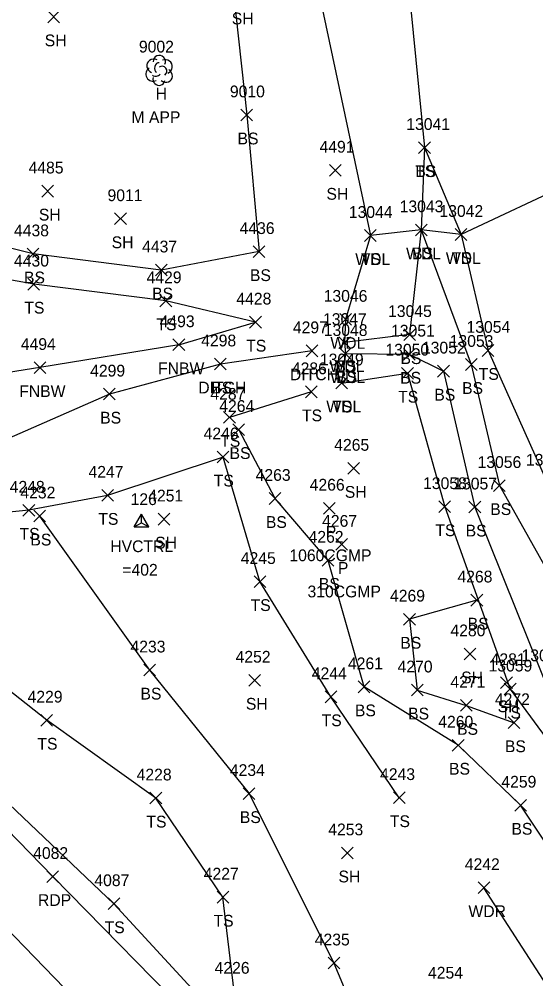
# Model space of a CAD drawing. Extents: x 1482574 to 1485769, y 580696 to 595649.
# Drawn here: x 1483701.6 to 1483789.5, y 583429.1 to 583592.2 of the extents above; entities that cross this region are included whole.
import ezdxf

# ---------------------------------------------------------------- set-up
doc = ezdxf.new("R2010")
doc.units = 0
for name, color, linetype in [('C_A', 7, 'Continuous'), ('C_C', 7, 'Continuous'), ('C_I', 7, 'Continuous'), ('CPSM', 7, 'Continuous'), ('D_A', 7, 'Continuous'), ('D_C', 7, 'Continuous'), ('D_I', 7, 'Continuous'), ('D_TIC', 7, 'Continuous'), ('DD', 7, 'Continuous'), ('L_A', 7, 'Continuous'), ('L_C', 7, 'Continuous'), ('L_I', 7, 'Continuous'), ('L_TIC', 7, 'Continuous'), ('LAWA', 7, 'Continuous'), ('LELB', 7, 'Continuous'), ('LFNC', 7, 'Continuous'), ('LTD', 7, 'Continuous'), ('P_A', 7, 'Continuous'), ('P_I', 7, 'Continuous'), ('P_TIC', 7, 'Continuous'), ('PET', 7, 'Continuous'), ('PRC', 7, 'Continuous')]:
    doc.layers.add(name, color=color, linetype=linetype)

msp = doc.modelspace()

# ---------------------------------------------------------------- linework, layer by layer
at = {"layer": 'CPSM'}
for p, q in [((1483721.14, 583505.88), (1483722.39, 583508.05)), ((1483723.64, 583505.88), (1483722.39, 583508.05)), ((1483722.39, 583506.6), (1483722.39, 583508.05)), ((1483721.14, 583505.88), (1483722.39, 583506.6)), ((1483722.39, 583506.6), (1483722.39, 583506.6)), ((1483722.39, 583506.6), (1483723.64, 583505.88)), ((1483721.14, 583505.88), (1483723.64, 583505.88))]:
    msp.add_line(p, q, dxfattribs=at)
at = {"layer": 'D_TIC'}
for points in [[(1483750.4, 583534.82), (1483752.4, 583536.82)], [(1483752.4, 583534.82), (1483750.4, 583536.82)], [(1483734.81, 583532.58), (1483736.81, 583534.58)], [(1483736.81, 583532.58), (1483734.81, 583534.58)], [(1483753.36, 583508.06), (1483755.36, 583510.06)], [(1483755.36, 583508.06), (1483753.36, 583510.06)], [(1483755.42, 583501.91), (1483757.42, 583503.91)], [(1483757.42, 583501.91), (1483755.42, 583503.91)]]:
    msp.add_lwpolyline(points, dxfattribs=at)
at = {"layer": 'DD'}
msp.add_lwpolyline([(1483751.4, 583535.82), (1483735.81, 583533.58)], dxfattribs=at)
at = {"layer": 'L_TIC'}
for points in [[(1483706.45, 583591.61), (1483708.45, 583593.61)], [(1483708.45, 583591.61), (1483706.45, 583593.61)], [(1483739.29, 583574.93), (1483741.29, 583576.93)], [(1483741.29, 583574.93), (1483739.29, 583576.93)], [(1483769.53, 583569.38), (1483771.53, 583571.38)], [(1483771.53, 583569.38), (1483769.53, 583571.38)], [(1483769.53, 583569.38), (1483771.53, 583571.38)], [(1483771.53, 583569.38), (1483769.53, 583571.38)], [(1483754.37, 583565.52), (1483756.37, 583567.52)], [(1483756.37, 583565.52), (1483754.37, 583567.52)], [(1483705.45, 583561.98), (1483707.45, 583563.98)], [(1483707.45, 583561.98), (1483705.45, 583563.98)], [(1483717.83, 583557.28), (1483719.83, 583559.28)], [(1483719.83, 583557.28), (1483717.83, 583559.28)], [(1483768.97, 583555.39), (1483770.97, 583557.39)], [(1483770.97, 583555.39), (1483768.97, 583557.39)], [(1483768.97, 583555.39), (1483770.97, 583557.39)], [(1483770.97, 583555.39), (1483768.97, 583557.39)], [(1483768.97, 583555.39), (1483770.97, 583557.39)], [(1483770.97, 583555.39), (1483768.97, 583557.39)], [(1483760.33, 583554.43), (1483762.33, 583556.43)], [(1483762.33, 583554.43), (1483760.33, 583556.43)], [(1483760.33, 583554.43), (1483762.33, 583556.43)], [(1483762.33, 583554.43), (1483760.33, 583556.43)], [(1483775.74, 583554.6), (1483777.74, 583556.6)], [(1483777.74, 583554.6), (1483775.74, 583556.6)], [(1483775.74, 583554.6), (1483777.74, 583556.6)], [(1483777.74, 583554.6), (1483775.74, 583556.6)], [(1483702.97, 583551.3), (1483704.96, 583553.3)], [(1483704.96, 583551.3), (1483702.97, 583553.3)], [(1483741.4, 583551.69), (1483743.4, 583553.69)], [(1483743.4, 583551.69), (1483741.4, 583553.69)], [(1483724.76, 583548.57), (1483726.76, 583550.56)], [(1483726.76, 583548.57), (1483724.76, 583550.56)], [(1483703.06, 583546.16), (1483705.06, 583548.16)], [(1483705.06, 583546.16), (1483703.06, 583548.16)], [(1483725.53, 583543.33), (1483727.53, 583545.33)], [(1483727.53, 583543.33), (1483725.53, 583545.33)], [(1483740.79, 583539.7), (1483742.79, 583541.7)], [(1483742.79, 583539.7), (1483740.79, 583541.7)], [(1483756.1, 583540.17), (1483758.1, 583542.17)], [(1483758.1, 583540.17), (1483756.1, 583542.17)], [(1483767, 583537.58), (1483769, 583539.58)], [(1483769, 583537.58), (1483767, 583539.58)], [(1483727.74, 583535.86), (1483729.74, 583537.85)], [(1483729.74, 583535.86), (1483727.74, 583537.85)], [(1483755.94, 583536.22), (1483757.94, 583538.22)], [(1483757.94, 583536.22), (1483755.94, 583538.22)], [(1483755.94, 583536.22), (1483757.94, 583538.22)], [(1483757.94, 583536.22), (1483755.94, 583538.22)], [(1483756.07, 583534.35), (1483758.07, 583536.35)], [(1483758.07, 583534.35), (1483756.07, 583536.35)], [(1483756.07, 583534.35), (1483758.07, 583536.35)], [(1483758.07, 583534.35), (1483756.07, 583536.35)], [(1483766.94, 583534.25), (1483768.94, 583536.25)], [(1483768.94, 583534.25), (1483766.94, 583536.25)], [(1483780.34, 583534.89), (1483782.34, 583536.89)], [(1483782.34, 583534.89), (1483780.34, 583536.89)], [(1483734.81, 583532.58), (1483736.81, 583534.58)], [(1483736.81, 583532.58), (1483734.81, 583534.58)], [(1483777.48, 583532.5), (1483779.48, 583534.5)], [(1483779.48, 583532.5), (1483777.48, 583534.5)], [(1483704.13, 583531.97), (1483706.13, 583533.97)], [(1483706.13, 583531.97), (1483704.13, 583533.97)], [(1483766.64, 583531.02), (1483768.64, 583533.02)], [(1483768.64, 583531.02), (1483766.64, 583533.02)], [(1483772.76, 583531.37), (1483774.76, 583533.37)], [(1483774.76, 583531.37), (1483772.76, 583533.37)], [(1483755.42, 583529.35), (1483757.42, 583531.35)], [(1483757.42, 583529.35), (1483755.42, 583531.35)], [(1483755.42, 583529.35), (1483757.42, 583531.35)], [(1483757.42, 583529.35), (1483755.42, 583531.35)], [(1483715.93, 583527.47), (1483717.93, 583529.46)], [(1483717.93, 583527.47), (1483715.93, 583529.46)], [(1483750.28, 583527.85), (1483752.28, 583529.85)], [(1483752.28, 583527.85), (1483750.28, 583529.85)], [(1483736.37, 583523.51), (1483738.37, 583525.51)], [(1483738.37, 583523.51), (1483736.37, 583525.51)], [(1483737.93, 583521.45), (1483739.93, 583523.44)], [(1483739.93, 583521.45), (1483737.93, 583523.44)], [(1483735.27, 583516.77), (1483737.27, 583518.77)], [(1483737.27, 583516.77), (1483735.27, 583518.77)], [(1483757.48, 583514.84), (1483759.48, 583516.84)], [(1483759.48, 583514.84), (1483757.48, 583516.84)], [(1483782.27, 583511.91), (1483784.27, 583513.91)], [(1483784.27, 583511.91), (1483782.27, 583513.91)], [(1483715.64, 583510.25), (1483717.64, 583512.25)], [(1483717.64, 583510.25), (1483715.64, 583512.25)], [(1483744.11, 583509.72), (1483746.11, 583511.72)], [(1483746.11, 583509.72), (1483744.11, 583511.72)], [(1483702.24, 583507.72), (1483704.24, 583509.71)], [(1483704.24, 583507.72), (1483702.24, 583509.71)], [(1483772.96, 583508.32), (1483774.96, 583510.32)], [(1483774.96, 583508.32), (1483772.96, 583510.32)], [(1483778.09, 583508.26), (1483780.09, 583510.26)], [(1483780.09, 583508.26), (1483778.09, 583510.26)], [(1483704.06, 583506.73), (1483706.06, 583508.73)], [(1483706.06, 583506.73), (1483704.06, 583508.73)], [(1483725.23, 583506.21), (1483727.23, 583508.21)], [(1483727.23, 583506.21), (1483725.23, 583508.21)], [(1483753.12, 583499.2), (1483755.12, 583501.2)], [(1483755.12, 583499.2), (1483753.12, 583501.2)], [(1483741.54, 583495.59), (1483743.54, 583497.59)], [(1483743.54, 583495.59), (1483741.54, 583497.59)], [(1483778.43, 583492.44), (1483780.43, 583494.44)], [(1483780.43, 583492.44), (1483778.43, 583494.44)], [(1483766.97, 583489.19), (1483768.97, 583491.19)], [(1483768.97, 583489.19), (1483766.97, 583491.19)], [(1483777.28, 583483.29), (1483779.28, 583485.29)], [(1483779.28, 583483.29), (1483777.28, 583485.29)], [(1483722.78, 583480.54), (1483724.78, 583482.54)], [(1483724.78, 583480.54), (1483722.78, 583482.54)], [(1483740.66, 583478.81), (1483742.66, 583480.81)], [(1483742.66, 583478.81), (1483740.66, 583480.81)], [(1483783.47, 583478.39), (1483785.47, 583480.39)], [(1483785.47, 583478.39), (1483783.47, 583480.39)], [(1483759.25, 583477.69), (1483761.25, 583479.69)], [(1483761.25, 583477.69), (1483759.25, 583479.69)], [(1483768.3, 583477.15), (1483770.3, 583479.15)], [(1483770.3, 583477.15), (1483768.3, 583479.15)], [(1483784.1, 583477.31), (1483786.1, 583479.31)], [(1483786.1, 583477.31), (1483784.1, 583479.31)], [(1483753.62, 583476), (1483755.62, 583478)], [(1483755.62, 583476), (1483753.62, 583478)], [(1483776.63, 583474.54), (1483778.63, 583476.54)], [(1483778.63, 583474.54), (1483776.63, 583476.54)], [(1483705.29, 583472.02), (1483707.28, 583474.02)], [(1483707.28, 583472.02), (1483705.29, 583474.02)], [(1483784.76, 583471.59), (1483786.76, 583473.59)], [(1483786.76, 583471.59), (1483784.76, 583473.59)], [(1483775.26, 583467.77), (1483777.26, 583469.77)], [(1483777.26, 583467.77), (1483775.26, 583469.77)], [(1483723.83, 583458.78), (1483725.83, 583460.78)], [(1483725.83, 583458.78), (1483723.83, 583460.78)], [(1483739.68, 583459.54), (1483741.68, 583461.54)], [(1483741.68, 583459.54), (1483739.68, 583461.54)], [(1483765.23, 583458.85), (1483767.23, 583460.85)], [(1483767.23, 583458.85), (1483765.23, 583460.85)], [(1483785.87, 583457.56), (1483787.87, 583459.56)], [(1483787.87, 583457.56), (1483785.87, 583459.56)], [(1483756.42, 583449.45), (1483758.42, 583451.45)], [(1483758.42, 583449.45), (1483756.42, 583451.45)], [(1483779.64, 583443.54), (1483781.64, 583445.54)], [(1483781.64, 583443.54), (1483779.64, 583445.54)], [(1483716.72, 583440.81), (1483718.72, 583442.81)], [(1483718.72, 583440.81), (1483716.72, 583442.81)], [(1483735.24, 583441.93), (1483737.23, 583443.93)], [(1483737.23, 583441.93), (1483735.24, 583443.93)], [(1483754.12, 583430.73), (1483756.12, 583432.73)], [(1483756.12, 583430.73), (1483754.12, 583432.73)]]:
    msp.add_lwpolyline(points, dxfattribs=at)
at = {"layer": 'LAWA'}
for points in [[(1483803.2, 583735.12), (1483810.98, 583709.52), (1483815.23, 583662.36), (1483813.44, 583650.62), (1483816.73, 583621.06), (1483814.28, 583572.48), (1483796.1, 583564.66), (1483776.74, 583555.6), (1483769.97, 583556.39), (1483761.33, 583555.43), (1483757.1, 583541.17), (1483756.94, 583537.22), (1483757.07, 583535.35), (1483756.42, 583530.35)], [(1484017, 583127.07), (1483992.32, 583151.64), (1483986.75, 583162.55), (1483967.23, 583184.52), (1483961.14, 583191.5), (1483958.58, 583194.81), (1483938.8, 583221.92), (1483921.75, 583233.27), (1483898.52, 583261.31), (1483880.67, 583282.01), (1483878.22, 583292.39), (1483867.31, 583307.12), (1483858.51, 583327.08), (1483839.59, 583353.88), (1483824.82, 583372.64), (1483793.64, 583424.35), (1483780.64, 583444.54)]]:
    msp.add_lwpolyline(points, dxfattribs=at)
at = {"layer": 'LELB'}
for points in [[(1483742.4, 583552.69), (1483725.76, 583549.56), (1483703.96, 583552.3), (1483679.28, 583558.48), (1483660.93, 583576.64), (1483637.15, 583596.46), (1483615.07, 583609.81), (1483602.78, 583616.94), (1483607.94, 583643.09), (1483616.8, 583658.52), (1483628.11, 583655.29), (1483633.82, 583672.03), (1483624.29, 583682.77), (1483626.37, 583696.2), (1483621.21, 583717.98), (1483597.21, 583736.66), (1483595.87, 583748.89), (1483596.51, 583775.53), (1483606.42, 583791.46), (1483628.46, 583809.01), (1483643.23, 583813.61)], [(1483742.89, 583708.95), (1483735.14, 583683.69), (1483734.65, 583640.15), (1483736.57, 583610.15), (1483740.29, 583575.93)], [(1483746.67, 583680.56), (1483749.87, 583642.65), (1483751.07, 583603.73), (1483761.33, 583555.43)], [(1483746.67, 583680.56), (1483762.72, 583646.2), (1483767.11, 583604.86), (1483770.53, 583570.38), (1483769.97, 583556.39), (1483768, 583538.58), (1483756.94, 583537.22)], [(1483741.79, 583540.7), (1483726.53, 583544.33), (1483704.06, 583547.16), (1483680.39, 583551.44), (1483644.49, 583569.09), (1483629.94, 583586.02), (1483612.61, 583602.16), (1483600.95, 583609.44)], [(1483735.81, 583533.58), (1483716.93, 583528.46), (1483698.46, 583520.38), (1483684.11, 583529.64), (1483670.36, 583539.06), (1483646, 583555.28), (1483615.51, 583589.53), (1483606.5, 583601.33)], [(1483769.97, 583556.39), (1483778.48, 583533.5), (1483783.27, 583512.91), (1483801.22, 583481), (1483811.44, 583468.78), (1483826.65, 583508.88), (1483832.85, 583545.87), (1483826.66, 583576.77)], [(1483740.29, 583575.93), (1483742.4, 583552.69)], [(1483770.53, 583570.38), (1483776.74, 583555.6), (1483781.34, 583535.89), (1483791.45, 583513.3), (1483807.79, 583487.27), (1483813.3, 583483.02), (1483822.96, 583508.23), (1483817.08, 583543.54)], [(1483757.07, 583535.35), (1483767.94, 583535.25), (1483773.76, 583532.37), (1483779.09, 583509.26), (1483790.83, 583480.05), (1483803.31, 583467.91), (1483815.49, 583435.74), (1483836.74, 583399.22), (1483855.98, 583374.23), (1483880.31, 583337.53)], [(1483756.42, 583530.35), (1483767.64, 583532.02), (1483773.96, 583509.32), (1483785.1, 583478.31), (1483797.97, 583460.8), (1483812.36, 583434.18)], [(1483751.28, 583528.85), (1483737.37, 583524.51)], [(1483806.06, 583418.71), (1483799.89, 583439.03), (1483786.87, 583458.56), (1483776.26, 583468.77), (1483760.25, 583478.69), (1483754.12, 583500.2), (1483745.11, 583510.72), (1483738.93, 583522.44)], [(1483766.23, 583459.85), (1483754.62, 583477), (1483742.54, 583496.59), (1483736.27, 583517.77), (1483716.64, 583511.25), (1483703.24, 583508.71), (1483684.43, 583506.82), (1483674.66, 583503.74)], [(1483809.69, 583356.53), (1483787.72, 583374.89), (1483761.98, 583401.74), (1483738.15, 583426.92), (1483736.24, 583442.93), (1483724.82, 583459.78), (1483706.28, 583473.02), (1483680.05, 583493.69), (1483660.63, 583510.92)], [(1483705.06, 583507.73), (1483723.78, 583481.54), (1483740.68, 583460.54), (1483755.12, 583431.73), (1483765.06, 583407.9), (1483785.59, 583388.32), (1483794.11, 583375.82), (1483807.48, 583361.12), (1483815.52, 583353.92)], [(1483668.48, 583494.45), (1483691.51, 583466.71), (1483717.71, 583441.81), (1483741.58, 583415.89), (1483765.61, 583390.35), (1483787.36, 583370.39)], [(1483779.43, 583493.44), (1483767.97, 583490.19), (1483769.3, 583478.15), (1483777.63, 583475.54), (1483785.76, 583472.59)]]:
    msp.add_lwpolyline(points, dxfattribs=at)
at = {"layer": 'LFNC'}
for points in [[(1483728.74, 583536.85), (1483741.79, 583540.7)], [(1483728.74, 583536.85), (1483705.13, 583532.97)], [(1483705.13, 583532.97), (1483684.11, 583529.64)]]:
    msp.add_lwpolyline(points, dxfattribs=at)
at = {"layer": 'LTD'}
msp.add_line((1483725.38, 583583.55), (1483725.38, 583583.55), dxfattribs=at)
msp.add_line((1483725.38, 583583.55), (1483725.38, 583583.55), dxfattribs=at)
msp.add_arc((1483725.42, 583584.99), 1.05, 335.5272, 180.9563, dxfattribs=at)
for centre, major_axis, ratio, start_param, end_param in [((1483724.58, 583584.22), (1.21, -0.51), 0.895232, 1.570796, 4.712389), ((1483725.17, 583584.01), (-0.208, -0.792), 0.645439, 3.141593, 6.283185), ((1483726.42, 583584.14), (-1.14, -0.48), 0.949671, 1.570796, 4.712389), ((1483724.29, 583582.85), (0.58, -1.04), 0.959034, 3.141593, 6.283185), ((1483725.88, 583583.39), (-0.5, 0.667), 0.989748, 3.141593, 6.283185), ((1483726.38, 583582.72), (-1.09, 0.79), 0.841452, 1.570796, 4.712389), ((1483725.38, 583582.05), (0.26, 1.06), 0.942809, 1.570796, 4.712389), ((1483724.92, 583582.8), (-0.625, -0.083), 0.423636, 0, 3.141593)]:
    msp.add_ellipse(centre, major_axis=major_axis, ratio=ratio, start_param=start_param, end_param=end_param, dxfattribs=at)
at = {"layer": 'P_TIC'}
for points in [[(1483706.3, 583445.44), (1483708.3, 583447.43)], [(1483708.3, 583445.44), (1483706.3, 583447.43)]]:
    msp.add_lwpolyline(points, dxfattribs=at)
at = {"layer": 'PET'}
msp.add_lwpolyline([(1483757.87, 583394.57), (1483732.77, 583420.47), (1483707.3, 583446.44), (1483681.81, 583472.64), (1483657.83, 583497.29)], dxfattribs=at)
at = {"layer": 'PRC'}
msp.add_lwpolyline([(1484022.3, 583100.04), (1483990.86, 583133.2), (1483962.86, 583162.55), (1483929.32, 583197.8), (1483898.21, 583230.47), (1483864.91, 583265.08), (1483836.8, 583294.4), (1483804.05, 583328.83), (1483747.31, 583388.01), (1483714.35, 583422.23), (1483688.92, 583448.43), (1483665.49, 583472.79), (1483644.72, 583494.27)], dxfattribs=at)

# ---------------------------------------------------------------- texts
at = {"layer": 'C_A'}
msp.add_text('HVCTRL', height=2, dxfattribs=at).set_placement((1483717.08, 583501.6))
at = {"layer": 'C_C'}
msp.add_text('=402', height=2, dxfattribs=at).set_placement((1483719.13, 583497.6))
at = {"layer": 'C_I'}
msp.add_text('126', height=2, dxfattribs=at).set_placement((1483720.54, 583509.6))
at = {"layer": 'D_A'}
for s, p in [('DITCH', (1483747.64, 583530.82)), ('DITCH', (1483732.05, 583528.58)), ('P', (1483753.74, 583504.06)), ('P', (1483755.8, 583497.91))]:
    msp.add_text(s, height=2, dxfattribs=at).set_placement(p)
at = {"layer": 'D_C'}
for s, p in [('1060CGMP', (1483747.55, 583500.06)), ('310CGMP', (1483750.63, 583493.91))]:
    msp.add_text(s, height=2, dxfattribs=at).set_placement(p)
at = {"layer": 'D_I'}
for s, p in [('4297', (1483748.14, 583538.82)), ('4298', (1483732.55, 583536.58)), ('4266', (1483751, 583512.06)), ('4267', (1483753.11, 583505.91))]:
    msp.add_text(s, height=2, dxfattribs=at).set_placement(p)
at = {"layer": 'L_A'}
for s, p in [('SH', (1483737.75, 583591.33)), ('SH', (1483705.94, 583587.61)), ('H', (1483724.81, 583578.55)), ('BS', (1483738.73, 583570.93)), ('TS', (1483768.94, 583565.38)), ('BS', (1483768.97, 583565.38)), ('SH', (1483753.85, 583561.52)), ('SH', (1483704.94, 583557.98)), ('SH', (1483717.32, 583553.28)), ('WDL', (1483758.75, 583550.43)), ('TS', (1483759.74, 583550.43)), ('WDL', (1483767.39, 583551.39)), ('BS', (1483768.41, 583551.39)), ('BS', (1483768.41, 583551.39)), ('WDL', (1483774.15, 583550.6)), ('TS', (1483775.14, 583550.6)), ('BS', (1483702.41, 583547.3)), ('BS', (1483740.84, 583547.69)), ('BS', (1483724.2, 583544.56)), ('TS', (1483702.47, 583542.16)), ('TS', (1483724.94, 583539.33)), ('TS', (1483740.2, 583535.7)), ('WDL', (1483754.52, 583536.17)), ('WDL', (1483754.36, 583532.22)), ('BS', (1483755.38, 583532.22)), ('BS', (1483766.44, 583533.58)), ('FNBW', (1483725.21, 583531.85)), ('TS', (1483779.75, 583530.89)), ('WDL', (1483754.48, 583530.35)), ('BS', (1483755.51, 583530.35)), ('BS', (1483766.39, 583530.25)), ('FNBW', (1483701.6, 583527.97)), ('BS', (1483734.25, 583528.58)), ('BS', (1483772.2, 583527.37)), ('BS', (1483776.92, 583528.5)), ('TS', (1483766.05, 583527.02)), ('WDL', (1483753.83, 583525.35)), ('TS', (1483754.83, 583525.35)), ('BS', (1483715.37, 583523.46)), ('TS', (1483749.69, 583523.85)), ('TS', (1483735.78, 583519.51)), ('BS', (1483737.37, 583517.44)), ('TS', (1483734.68, 583512.77)), ('SH', (1483756.97, 583510.84)), ('BS', (1483781.71, 583507.91)), ('TS', (1483715.05, 583506.25)), ('BS', (1483743.55, 583505.72)), ('TS', (1483701.65, 583503.71)), ('TS', (1483772.37, 583504.32)), ('BS', (1483777.53, 583504.26)), ('BS', (1483703.5, 583502.73)), ('SH', (1483724.72, 583502.21)), ('BS', (1483752.56, 583495.2)), ('TS', (1483740.95, 583491.59)), ('BS', (1483777.87, 583488.44)), ('BS', (1483766.41, 583485.19)), ('SH', (1483776.77, 583479.29)), ('BS', (1483722.22, 583476.54)), ('SH', (1483740.15, 583474.81)), ('BS', (1483758.69, 583473.69)), ('SH', (1483782.96, 583474.39)), ('TS', (1483753.03, 583472)), ('BS', (1483767.74, 583473.15)), ('TS', (1483783.51, 583473.31)), ('BS', (1483776.07, 583470.54)), ('TS', (1483704.69, 583468.02)), ('BS', (1483784.2, 583467.59)), ('BS', (1483774.7, 583463.77)), ('BS', (1483739.12, 583455.54)), ('TS', (1483723.23, 583454.78)), ('TS', (1483764.64, 583454.85)), ('BS', (1483785.31, 583453.56)), ('SH', (1483755.9, 583445.45)), ('WDR', (1483778, 583439.54)), ('TS', (1483734.64, 583437.93)), ('TS', (1483716.12, 583436.81))]:
    msp.add_text(s, height=2, dxfattribs=at).set_placement(p)
at = {"layer": 'L_C'}
msp.add_text('M APP', height=2, dxfattribs=at).set_placement((1483720.69, 583574.55))
at = {"layer": 'L_I'}
for s, p in [('9002', (1483721.96, 583586.55)), ('9010', (1483737.43, 583578.93)), ('13041', (1483767.43, 583573.38)), ('13041', (1483767.43, 583573.38)), ('4491', (1483752.67, 583569.52)), ('4485', (1483703.19, 583565.98)), ('9011', (1483716.62, 583561.28)), ('13044', (1483757.66, 583558.43)), ('13044', (1483757.66, 583558.43)), ('13043', (1483766.3, 583559.39)), ('13043', (1483766.3, 583559.39)), ('13043', (1483766.3, 583559.39)), ('13042', (1483773.07, 583558.6)), ('13042', (1483773.07, 583558.6)), ('4438', (1483700.71, 583555.3)), ('4436', (1483739.08, 583555.69)), ('4437', (1483722.5, 583552.56)), ('4430', (1483700.71, 583550.16)), ('4429', (1483723.26, 583547.33)), ('4428', (1483738.53, 583543.7)), ('13046', (1483753.38, 583544.17)), ('13045', (1483764.33, 583541.58)), ('4493', (1483725.48, 583539.85)), ('13047', (1483753.27, 583540.22)), ('13047', (1483753.27, 583540.22)), ('13054', (1483777.67, 583538.89)), ('13048', (1483753.4, 583538.35)), ('13048', (1483753.4, 583538.35)), ('13051', (1483764.84, 583538.25)), ('4494', (1483701.87, 583535.97)), ('4298', (1483732.55, 583536.58)), ('13052', (1483770.09, 583535.37)), ('13053', (1483774.81, 583536.5)), ('13050', (1483763.88, 583535.02)), ('13049', (1483752.74, 583533.35)), ('13049', (1483752.74, 583533.35)), ('4299', (1483713.66, 583531.46)), ('4286', (1483747.97, 583531.85)), ('4287', (1483734.11, 583527.51)), ('4264', (1483735.62, 583525.44)), ('4246', (1483732.96, 583520.77)), ('4265', (1483755.17, 583518.84)), ('13056', (1483779.55, 583515.91)), ('13055', (1483787.78, 583516.3)), ('4247', (1483713.38, 583514.25)), ('4263', (1483741.81, 583513.72)), ('4248', (1483699.98, 583511.71)), ('13058', (1483770.29, 583512.32)), ('13057', (1483775.42, 583512.26)), ('4232', (1483701.8, 583510.73)), ('4251', (1483723.54, 583510.21)), ('4262', (1483750.81, 583503.2)), ('4245', (1483739.28, 583499.59)), ('4268', (1483776.13, 583496.44)), ('4269', (1483764.66, 583493.19)), ('4280', (1483774.94, 583487.29)), ('4233', (1483720.52, 583484.54)), ('4252', (1483738.4, 583482.81)), ('4261', (1483757.51, 583481.69)), ('4281', (1483781.78, 583482.39)), ('13060', (1483787.03, 583483.05)), ('4244', (1483751.36, 583480)), ('4270', (1483765.95, 583481.15)), ('13059', (1483781.42, 583481.31)), ('4271', (1483774.93, 583478.54)), ('4229', (1483703.02, 583476.02)), ('4272', (1483782.5, 583475.59)), ('4260', (1483772.87, 583471.77)), ('4228', (1483721.57, 583462.78)), ('4234', (1483737.42, 583463.54)), ('4243', (1483762.97, 583462.85)), ('4259', (1483783.6, 583461.56)), ('4253', (1483754.16, 583453.45)), ('4242', (1483777.38, 583447.54)), ('4227', (1483732.98, 583445.93)), ('4087', (1483714.38, 583444.81)), ('4235', (1483751.86, 583434.73)), ('4226', (1483734.83, 583429.92)), ('4254', (1483771.12, 583429.09))]:
    msp.add_text(s, height=2, dxfattribs=at).set_placement(p)
at = {"layer": 'P_A'}
msp.add_text('RDP', height=2, dxfattribs=at).set_placement((1483704.79, 583441.44))
at = {"layer": 'P_I'}
msp.add_text('4082', height=2, dxfattribs=at).set_placement((1483703.97, 583449.44))

doc.saveas('drawing.dxf')
